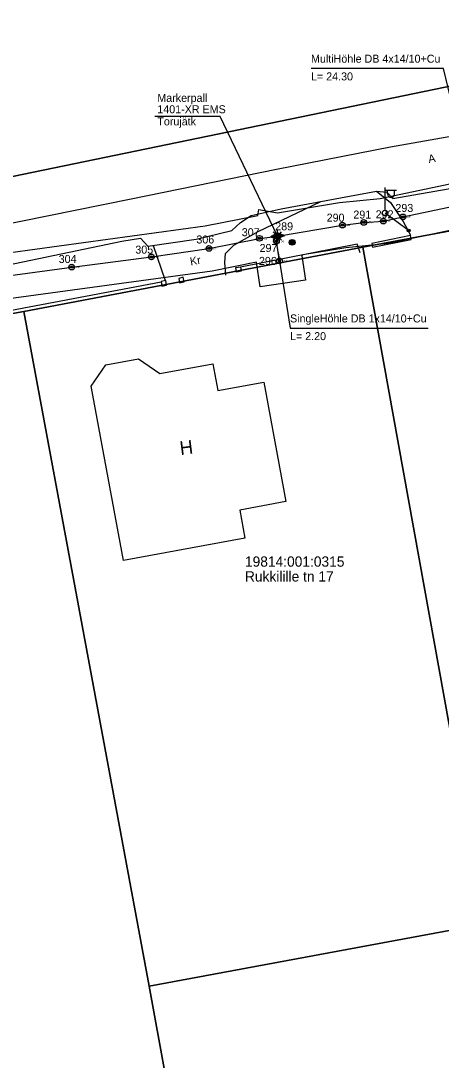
# Model space of a CAD drawing. Extents: x 532028 to 533559, y 6581810 to 6583914.
# Drawn here: x 532310.8 to 532347.6, y 6583054.3 to 6583145.2 of the extents above; entities that cross this region are included whole.
import ezdxf

# ---------------------------------------------------------------- set-up
doc = ezdxf.new("R2010")
doc.units = 0
for name, color, linetype in [('AED', 7, 'Continuous'), ('HOONE', 7, 'Continuous'), ('KOORDPUNKT', 7, 'Continuous'), ('MOOTKORG-EH2000', 7, 'Continuous'), ('MOOTMPUNKT', 7, 'Continuous'), ('MOOTNR', 7, 'Continuous'), ('MOOTPIIR', 7, 'Continuous'), ('PIIR', 7, 'Continuous'), ('POST', 7, 'Continuous'), ('SITRASS', 7, 'Continuous'), ('TEE', 7, 'Continuous')]:
    doc.layers.add(name, color=color, linetype=linetype)

msp = doc.modelspace()

# ---------------------------------------------------------------- linework, layer by layer
at = {"layer": 'AED'}
msp.add_line((532323.079, 6583122.354), (532305.192, 6583118.972), dxfattribs=at)
for points in [[(532344.88, 6583126.426), (532341.492, 6583125.746), (532341.554, 6583125.412), (532344.943, 6583126.092)], [(532324.608, 6583122.684), (532324.682, 6583122.285), (532325.089, 6583122.383), (532325.006, 6583122.773)]]:
    msp.add_lwpolyline(points, close=True, dxfattribs=at)
for points in [[(532340.462, 6583124.924), (532340.223, 6583125.663), (532330.001, 6583123.658)], [(532329.995, 6583123.693), (532330.068, 6583123.3), (532329.659, 6583123.229), (532329.586, 6583123.621), (532329.995, 6583123.693)], [(532323.073, 6583122.405), (532323.125, 6583122.002), (532323.527, 6583122.079), (532323.474, 6583122.483), (532323.073, 6583122.405)]]:
    msp.add_lwpolyline(points, dxfattribs=at)
at = {"layer": 'HOONE'}
msp.add_lwpolyline([(532319.77, 6583097.992), (532316.955, 6583113.256), (532318.239, 6583115.118), (532321.096, 6583115.644), (532322.959, 6583114.362), (532327.576, 6583115.214), (532328.01, 6583112.86), (532332.049, 6583113.605), (532333.977, 6583103.153), (532329.938, 6583102.408), (532330.391, 6583099.951)], close=True, dxfattribs=at)
at = {"layer": 'KOORDPUNKT'}
for centre, radius in [((532344.212, 6583128.055), 0.25), ((532338.916, 6583127.342), 0.25), ((532338.916, 6583127.342), 0.025), ((532338.916, 6583127.342), 0.0221), ((532338.916, 6583127.342), 0.0191), ((532338.916, 6583127.342), 0.0161), ((532338.916, 6583127.342), 0.0132), ((532338.916, 6583127.342), 0.0102), ((532338.916, 6583127.342), 0.00726), ((532338.916, 6583127.342), 0.0043), ((532340.785, 6583127.573), 0.25), ((532340.785, 6583127.573), 0.025), ((532340.785, 6583127.573), 0.0221), ((532340.785, 6583127.573), 0.0191), ((532340.785, 6583127.573), 0.0161), ((532340.785, 6583127.573), 0.0132), ((532340.785, 6583127.573), 0.0102), ((532340.785, 6583127.573), 0.00726), ((532340.785, 6583127.573), 0.0043), ((532342.497, 6583127.689), 0.25), ((532342.497, 6583127.689), 0.025), ((532342.497, 6583127.689), 0.0221), ((532342.497, 6583127.689), 0.0191), ((532342.497, 6583127.689), 0.0161), ((532342.497, 6583127.689), 0.0132), ((532342.497, 6583127.689), 0.0102), ((532342.497, 6583127.689), 0.00726), ((532342.497, 6583127.689), 0.0043), ((532344.212, 6583128.055), 0.025), ((532344.212, 6583128.055), 0.0221), ((532344.212, 6583128.055), 0.0191), ((532344.212, 6583128.055), 0.0161), ((532344.212, 6583128.055), 0.0132), ((532344.212, 6583128.055), 0.0102), ((532344.212, 6583128.055), 0.00726), ((532344.212, 6583128.055), 0.0043), ((532331.662, 6583126.183), 0.25), ((532333.23, 6583126.387), 0.25), ((532333.23, 6583126.387), 0.025), ((532333.23, 6583126.387), 0.0221), ((532333.23, 6583126.387), 0.0191), ((532333.23, 6583126.387), 0.0161), ((532333.23, 6583126.387), 0.0132), ((532333.23, 6583126.387), 0.0102), ((532333.23, 6583126.387), 0.00726), ((532333.23, 6583126.387), 0.0043), ((532327.25, 6583125.299), 0.25), ((532331.662, 6583126.183), 0.025), ((532331.662, 6583126.183), 0.0221), ((532331.662, 6583126.183), 0.0191), ((532331.662, 6583126.183), 0.0161), ((532331.662, 6583126.183), 0.0132), ((532331.662, 6583126.183), 0.0102), ((532331.662, 6583126.183), 0.00726), ((532331.662, 6583126.183), 0.0043), ((532333.15, 6583125.933), 0.25), ((532333.15, 6583125.933), 0.025), ((532333.15, 6583125.933), 0.0221), ((532333.15, 6583125.933), 0.0191), ((532333.15, 6583125.933), 0.0161), ((532333.15, 6583125.933), 0.0132), ((532333.15, 6583125.933), 0.0102), ((532333.15, 6583125.933), 0.00726), ((532333.15, 6583125.933), 0.0043), ((532322.211, 6583124.559), 0.25), ((532322.211, 6583124.559), 0.025), ((532322.211, 6583124.559), 0.0221), ((532322.211, 6583124.559), 0.0191), ((532322.211, 6583124.559), 0.0161), ((532322.211, 6583124.559), 0.0132), ((532327.25, 6583125.299), 0.025), ((532327.25, 6583125.299), 0.0221), ((532327.25, 6583125.299), 0.0191), ((532327.25, 6583125.299), 0.0161), ((532327.25, 6583125.299), 0.0132), ((532327.25, 6583125.299), 0.0102), ((532327.25, 6583125.299), 0.00726), ((532327.25, 6583125.299), 0.0043), ((532315.242, 6583123.664), 0.25), ((532315.242, 6583123.664), 0.025), ((532315.242, 6583123.664), 0.0221), ((532315.242, 6583123.664), 0.0191), ((532315.242, 6583123.664), 0.0161), ((532315.242, 6583123.664), 0.0132), ((532315.242, 6583123.664), 0.0102), ((532315.242, 6583123.664), 0.00726), ((532315.242, 6583123.664), 0.0043), ((532322.211, 6583124.559), 0.0102), ((532322.211, 6583124.559), 0.00726), ((532322.211, 6583124.559), 0.0043), ((532333.415, 6583124.209), 0.25), ((532333.415, 6583124.209), 0.025), ((532333.415, 6583124.209), 0.0221), ((532333.415, 6583124.209), 0.0191), ((532333.415, 6583124.209), 0.0161), ((532333.415, 6583124.209), 0.0132), ((532333.415, 6583124.209), 0.0102), ((532333.415, 6583124.209), 0.00726), ((532333.415, 6583124.209), 0.0043)]:
    msp.add_circle(centre, radius, dxfattribs=at)
at = {"layer": 'MOOTMPUNKT'}
for centre in [(532338.916, 6583127.342), (532340.785, 6583127.573), (532342.497, 6583127.689), (532344.212, 6583128.055), (532333.23, 6583126.387), (532331.662, 6583126.183), (532333.15, 6583125.933), (532322.211, 6583124.559), (532327.25, 6583125.299), (532315.242, 6583123.664), (532333.415, 6583124.209)]:
    msp.add_circle(centre, 0.1, dxfattribs=at)
at = {"layer": 'MOOTPIIR'}
for points in [[(532307.738, 6583124.665), (532326.909, 6583127.271), (532331.511, 6583128.178), (532331.602, 6583128.703), (532333.237, 6583128.419), (532338.676, 6583129.325), (532342.223, 6583129.675), (532348.447, 6583130.992)], [(532349.154, 6583127.055), (532342.912, 6583125.733), (532339.207, 6583125.36), (532335.469, 6583124.736), (532335.365, 6583124.658), (532335.686, 6583122.531), (532331.731, 6583121.934), (532331.405, 6583124.09), (532327.541, 6583123.321), (532308.43, 6583120.725)]]:
    msp.add_lwpolyline(points, dxfattribs=at)
at = {"layer": 'PIIR'}
for points in [[(532302.85, 6583130.1), (532367.66, 6583143.49), (532362.48, 6583172.42), (532301.95, 6583161.35), (532293.89, 6583159.86)], [(532370.12, 6583130.9), (532340.7, 6583125.42), (532349.62, 6583076.04), (532379.25, 6583081.45)], [(532311.06, 6583119.77), (532322.02, 6583060.76), (532351.4, 6583066.2), (532349.62, 6583076.04), (532340.7, 6583125.42)], [(532294.12, 6583047.65), (532323.44, 6583052.9), (532322.02, 6583060.76), (532311.06, 6583119.77), (532281.74, 6583114.51)], [(532405.39, 6582904.74), (532488.82, 6583065.65), (532479.56, 6583070.66), (532441.29, 6583065.05), (532395.61, 6583057.81), (532384.01, 6583055.69), (532379.25, 6583081.45), (532349.62, 6583076.04), (532351.4, 6583066.2), (532322.02, 6583060.76), (532323.44, 6583052.9), (532294.12, 6583047.65), (532295.39, 6583041.07), (532265.96, 6583035.51), (532235.18, 6583029.7), (532223.41, 6583006.04)]]:
    msp.add_lwpolyline(points, close=True, dxfattribs=at)
msp.add_lwpolyline([(532502.38, 6583164.7), (532381.71, 6583145.71), (532367.66, 6583143.49), (532302.85, 6583130.1), (532219.63, 6583115.15), (532221.78, 6583103.23), (532252.22, 6583109.01), (532281.74, 6583114.51), (532311.06, 6583119.77), (532340.7, 6583125.42), (532370.12, 6583130.9), (532379.25, 6583081.45), (532384.01, 6583055.69), (532395.61, 6583057.81), (532390.34, 6583095), (532384.66, 6583134.04), (532424.89, 6583140.37)], dxfattribs=at)
at = {"layer": 'POST'}
for p, q in [((532342.644, 6583128.638), (532342.644, 6583130.638)), ((532342.644, 6583130.388), (532343.644, 6583130.388)), ((532342.87, 6583130.067), (532342.87, 6583130.388)), ((532343.483, 6583130.067), (532343.483, 6583130.388)), ((532342.644, 6583128.388), (532342.644, 6583128.388))]:
    msp.add_line(p, q, dxfattribs=at)
msp.add_lwpolyline([(532344.706, 6583126.872), (532342.644, 6583128.388)], dxfattribs=at)
for centre, radius in [((532342.644, 6583128.388), 0.25), ((532344.706, 6583126.872), 0.125), ((532344.706, 6583126.872), 0.105), ((532344.706, 6583126.872), 0.0851), ((532344.706, 6583126.872), 0.0651), ((532344.706, 6583126.872), 0.0451), ((532344.706, 6583126.872), 0.0251), ((532344.706, 6583126.872), 0.00511), ((532334.526, 6583125.833), 0.25), ((532334.526, 6583125.833), 0.225), ((532334.526, 6583125.833), 0.2), ((532334.526, 6583125.833), 0.175), ((532334.526, 6583125.833), 0.15), ((532334.526, 6583125.833), 0.125), ((532334.526, 6583125.833), 0.1), ((532334.526, 6583125.833), 0.075), ((532334.526, 6583125.833), 0.05), ((532334.526, 6583125.833), 0.025)]:
    msp.add_circle(centre, radius, dxfattribs=at)
msp.add_arc((532343.177, 6583130.067), 0.306, 180, 0, dxfattribs=at)
at = {"layer": 'SITRASS'}
for p, q in [((532332.638, 6583126.33), (532333.206, 6583126.654)), ((532332.75, 6583126.394), (532332.836, 6583126.261)), ((532332.772, 6583126.407), (532332.874, 6583126.247)), ((532332.794, 6583126.419), (532332.912, 6583126.234)), ((532332.816, 6583126.431), (532332.95, 6583126.22)), ((532332.837, 6583126.444), (532332.988, 6583126.207)), ((532332.859, 6583126.456), (532333.027, 6583126.194)), ((532333.053, 6583126.563), (532332.877, 6583126.74)), ((532332.881, 6583126.469), (532333.065, 6583126.18)), ((532332.903, 6583126.481), (532333.103, 6583126.167)), ((532332.924, 6583126.493), (532333.141, 6583126.153)), ((532332.946, 6583126.506), (532333.18, 6583126.14)), ((532332.968, 6583126.518), (532333.218, 6583126.126)), ((532332.99, 6583126.531), (532333.255, 6583126.114)), ((532333.011, 6583126.543), (532333.277, 6583126.126)), ((532333.033, 6583126.555), (532333.299, 6583126.139)), ((532333.055, 6583126.568), (532333.321, 6583126.151)), ((532333.077, 6583126.58), (532333.342, 6583126.164)), ((532333.098, 6583126.593), (532333.364, 6583126.176)), ((532333.12, 6583126.605), (532333.386, 6583126.188)), ((532333.142, 6583126.617), (532333.408, 6583126.201)), ((532333.164, 6583126.63), (532333.429, 6583126.213)), ((532333.185, 6583126.642), (532333.451, 6583126.226)), ((532333.822, 6583126.437), (532333.206, 6583126.654)), ((532333.208, 6583126.653), (532333.473, 6583126.238)), ((532333.23, 6583126.637), (532333.23, 6583126.887)), ((532333.246, 6583126.639), (532333.495, 6583126.251)), ((532333.822, 6583126.437), (532333.254, 6583126.114)), ((532333.285, 6583126.626), (532333.516, 6583126.263)), ((532333.323, 6583126.613), (532333.538, 6583126.275)), ((532333.361, 6583126.599), (532333.56, 6583126.288)), ((532333.399, 6583126.586), (532333.582, 6583126.3)), ((532333.407, 6583126.563), (532333.584, 6583126.74)), ((532333.437, 6583126.572), (532333.603, 6583126.313)), ((532333.476, 6583126.559), (532333.625, 6583126.325)), ((532333.514, 6583126.545), (532333.647, 6583126.337)), ((532333.552, 6583126.532), (532333.668, 6583126.35)), ((532333.59, 6583126.519), (532333.69, 6583126.362)), ((532333.629, 6583126.505), (532333.712, 6583126.375)), ((532333.667, 6583126.492), (532333.734, 6583126.387)), ((532333.705, 6583126.478), (532333.755, 6583126.399)), ((532333.743, 6583126.465), (532333.777, 6583126.412)), ((532333.782, 6583126.451), (532333.799, 6583126.424)), ((532333.82, 6583126.438), (532333.821, 6583126.437)), ((532332.638, 6583126.33), (532333.254, 6583126.114)), ((532332.663, 6583126.344), (532332.683, 6583126.315)), ((532332.685, 6583126.357), (532332.721, 6583126.301)), ((532332.707, 6583126.369), (532332.759, 6583126.288)), ((532332.729, 6583126.382), (532332.797, 6583126.274)), ((532332.98, 6583126.387), (532332.73, 6583126.387)), ((532333.053, 6583126.21), (532332.877, 6583126.033)), ((532333.23, 6583126.137), (532333.23, 6583125.887)), ((532333.407, 6583126.21), (532333.584, 6583126.033)), ((532333.48, 6583126.387), (532333.73, 6583126.387))]:
    msp.add_line(p, q, dxfattribs=at)
for points in [[(532350.588, 6583129.322), (532347.763, 6583141.051), (532336.173, 6583141.051)], [(532333.23, 6583126.387), (532328.235, 6583136.852), (532322.515, 6583136.852)], [(532333.23, 6583126.387), (532338.916, 6583127.342), (532340.785, 6583127.573), (532342.497, 6583127.689), (532344.212, 6583128.055), (532348.776, 6583129.015), (532354.338, 6583129.956), (532357.177, 6583130.424)], [(532290.915, 6583118.901), (532293.409, 6583119.566), (532299.116, 6583120.802), (532302.078, 6583121.478), (532304.146, 6583121.95), (532308.113, 6583122.699), (532315.242, 6583123.664), (532322.211, 6583124.559), (532327.25, 6583125.299), (532331.662, 6583126.183), (532333.23, 6583126.387)], [(532333.415, 6583124.209), (532333.15, 6583125.933), (532333.23, 6583126.387)], [(532333.305, 6583124.926), (532334.337, 6583118.327), (532346.417, 6583118.327)]]:
    msp.add_lwpolyline(points, dxfattribs=at)
for radius in [0.25, 0.225, 0.2, 0.175, 0.15, 0.125, 0.1, 0.075, 0.05, 0.025]:
    msp.add_circle((532333.23, 6583126.387), radius, dxfattribs=at)
at = {"layer": 'TEE'}
msp.add_line((532322.364, 6583125.557), (532323.424, 6583122.504), dxfattribs=at)
for points in [[(532250.843, 6583114.868), (532257.261, 6583116.255), (532267.159, 6583118.477), (532288.513, 6583123.022), (532300.169, 6583125.43), (532308.33, 6583127.182), (532320.447, 6583129.631), (532333.157, 6583132.247), (532343.124, 6583134.186), (532352.547, 6583135.854), (532363.05, 6583137.713), (532372.624, 6583139.331)], [(532309.029, 6583123.733), (532319.622, 6583125.95), (532321.271, 6583126.206), (532321.895, 6583125.488), (532326.119, 6583126.111), (532329.258, 6583126.865), (532330.004, 6583127.58), (532330.945, 6583128.173), (532333.553, 6583128.753), (532341.9, 6583130.309), (532342.794, 6583130.21), (532343.334, 6583129.679), (532348.845, 6583130.639), (532355.364, 6583131.737), (532355.732, 6583132.36), (532356.963, 6583133.037), (532363.59, 6583134.245), (532372.31, 6583135.681), (532373.405, 6583135.623)], [(532341.9, 6583130.309), (532343.122, 6583129.328), (532344.236, 6583127.659), (532344.88, 6583126.471)], [(532328.724, 6583122.948), (532328.623, 6583124.08), (532328.693, 6583124.857), (532329.423, 6583125.575), (532331.553, 6583126.79), (532337.033, 6583129.402)]]:
    msp.add_lwpolyline(points, dxfattribs=at)

# ---------------------------------------------------------------- texts
at = {"layer": 'HOONE'}
msp.add_text('H', height=1.2, rotation=7.10271, dxfattribs=at).set_placement((532324.766, 6583107.218))
at = {"layer": 'KOORDPUNKT'}
for s, p in [('293 ', (532343.551, 6583128.494)), ('290 ', (532337.542, 6583127.644)), ('291 ', (532339.874, 6583127.914)), ('292 ', (532341.826, 6583127.938)), ('289 ', (532333.042, 6583126.883)), ('306 ', (532326.147, 6583125.736)), ('307 ', (532330.116, 6583126.371)), ('305 ', (532320.81, 6583124.846)), ('297 ', (532331.674, 6583124.986)), ('304 ', (532314.105, 6583124.029)), ('296 ', (532331.618, 6583123.859))]:
    msp.add_text(s, height=0.7, dxfattribs=at).set_placement(p)
at = {"layer": 'MOOTKORG-EH2000'}
for s, p in [(' 44.44', (532338.916, 6583127.254)), (' 44.56', (532340.785, 6583127.486)), (' 44.45', (532342.497, 6583127.601)), (' 44.45', (532344.212, 6583127.967)), (' 44.52', (532333.23, 6583126.299)), (' 44.51', (532331.662, 6583126.096)), (' 44.50', (532333.15, 6583125.846)), (' 44.57', (532322.211, 6583124.471)), (' 44.55', (532327.25, 6583125.211)), (' 44.48', (532315.242, 6583123.576)), (' 44.52', (532333.415, 6583124.121))]:
    msp.add_text(s, height=0.175, dxfattribs=at).set_placement(p)
at = {"layer": 'MOOTNR'}
for s, p in [('41 ', (532338.589, 6583127.254)), ('40 ', (532340.458, 6583127.486)), ('39 ', (532342.171, 6583127.601)), ('38 ', (532343.886, 6583127.967)), ('42 ', (532332.904, 6583126.299)), ('45 ', (532331.335, 6583126.096)), ('43 ', (532332.824, 6583125.846)), ('47 ', (532321.884, 6583124.471)), ('46 ', (532326.924, 6583125.211)), ('48 ', (532314.915, 6583123.576)), ('44 ', (532333.088, 6583124.121))]:
    msp.add_text(s, height=0.175, dxfattribs=at).set_placement(p)
at = {"layer": 'PIIR'}
for s, p in [('19814:001:0315', (532330.396, 6583097.455)), ('Rukkilille tn 17', (532330.396, 6583096.155))]:
    msp.add_text(s, height=0.9, dxfattribs=at).set_placement(p)
at = {"layer": 'SITRASS'}
for s, p in [('MultiHöhle DB 4x14/10+Cu', (532336.173, 6583141.551)), ('L= 24.30', (532336.173, 6583140.001)), ('Markerpall ', (532322.733, 6583138.121)), ('1401-XR EMS ', (532322.733, 6583137.128)), ('Torujätk', (532322.733, 6583136.066)), ('SingleHöhle DB 1x14/10+Cu', (532334.337, 6583118.827)), ('L= 2.20', (532334.337, 6583117.277))]:
    msp.add_text(s, height=0.7, dxfattribs=at).set_placement(p)
at = {"layer": 'TEE'}
for s, rotation, p in [('A', 10.02988, (532346.484, 6583132.773)), ('Kr', 9.82263, (532325.653, 6583123.808))]:
    msp.add_text(s, height=0.7, rotation=rotation, dxfattribs=at).set_placement(p)

doc.saveas('drawing.dxf')
